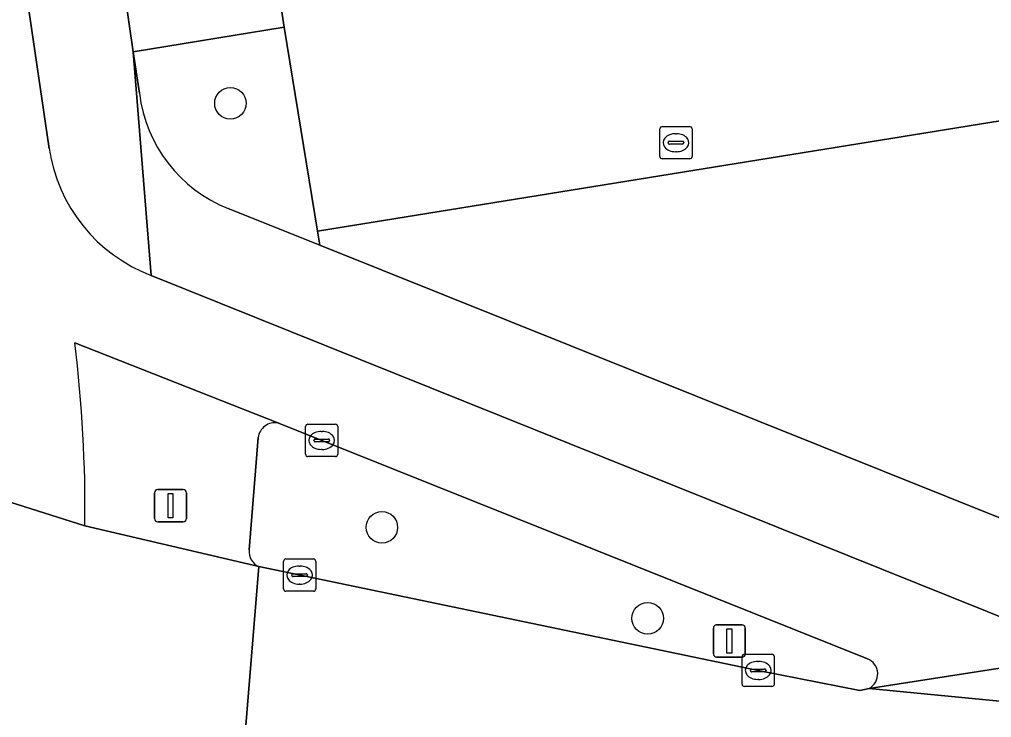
# Model space of a CAD drawing. Extents: x 163008 to 163854, y 382777 to 383982.
# Drawn here: x 163201.11 to 163231.27, y 383272.16 to 383293.81 of the extents above; entities that cross this region are included whole.
import ezdxf

# ---------------------------------------------------------------- set-up
doc = ezdxf.new("R2010")
doc.units = 0
for name, color, linetype in [('IMGEO_Boom', 7, 'Continuous'), ('IMGEO_Fietspad_gesloten', 7, 'Continuous'), ('IMGEO_Groenvoorziening', 7, 'Continuous'), ('IMGEO_Haag', 7, 'Continuous'), ('IMGEO_Kolk', 7, 'Continuous'), ('IMGEO_Parkeervlak_halfverhard', 7, 'Continuous'), ('IMGEO_Rijbaan_lokaal_gesloten', 7, 'Continuous'), ('IMGEO_Rijbaan_lokaal_open', 7, 'Continuous'), ('IMGEO_Verkeersbordpaal', 7, 'Continuous'), ('IMGEO_Verkeerseiland_groen', 7, 'Continuous'), ('IMGEO_Verkeersregelinstallatiepaal', 7, 'Continuous'), ('IMGEO_Voetpad_open', 7, 'Continuous')]:
    doc.layers.add(name, color=color, linetype=linetype)

msp = doc.modelspace()

# ---------------------------------------------------------------- linework, layer by layer
at = {"layer": 'IMGEO_Boom'}
for centre in [(163207.653, 383291.208), (163212.352, 383278.061), (163220.599, 383275.239)]:
    msp.add_circle(centre, 0.489, dxfattribs=at)
at = {"layer": 'IMGEO_Fietspad_gesloten'}
for points in [[(163202.024, 383289.81), (163200.928, 383297.28), (163197.963, 383296.894), (163197.948, 383296.66), (163198.641, 383292.097), (163199.075, 383289.153)], [(163233.301, 383274.579), (163205.198, 383285.869)], [(163202.823, 383283.781), (163209.129, 383281.299), (163227.417, 383273.988)], [(163199.336, 383279.308), (163203.137, 383278.103)], [(163227.474, 383273.065), (163234.855, 383274.215)]]:
    msp.add_lwpolyline(points, dxfattribs=at)
for centre, radius, start, end in [((163206.99, 383290.561), 5.022, 188.5961, 249.0984), ((163160.601, 383278.598), 42.539, 359.3328, 6.9978), ((163227.228, 383273.513), 0.511, 298.7958, 68.2719)]:
    msp.add_arc(centre, radius, start, end, dxfattribs=at)
at = {"layer": 'IMGEO_Groenvoorziening'}
for points in [[(163209.321, 383293.567), (163204.638, 383292.807), (163204.827, 383291.518)], [(163207.587, 383287.945), (163210.431, 383286.806), (163210.358, 383287.248), (163209.321, 383293.567)]]:
    msp.add_lwpolyline(points, dxfattribs=at)
msp.add_arc((163209.219, 383292.058), 4.425, 187.0091, 248.3602, dxfattribs=at)
at = {"layer": 'IMGEO_Haag'}
msp.add_lwpolyline([(163207.587, 383287.945), (163210.431, 383286.806), (163210.358, 383287.248), (163209.321, 383293.567), (163204.638, 383292.807), (163204.827, 383291.518)], dxfattribs=at)
msp.add_arc((163209.219, 383292.058), 4.425, 187.0091, 248.3602, dxfattribs=at)
at = {"layer": 'IMGEO_Kolk'}
for p, q in [((163220.979, 383289.561), (163220.979, 383290.413)), ((163221.054, 383290.487), (163221.906, 383290.487)), ((163221.98, 383290.413), (163221.98, 383289.561)), ((163221.467, 383290.267), (163221.492, 383290.267)), ((163221.238, 383289.981), (163221.238, 383289.993)), ((163221.676, 383289.944), (163221.278, 383289.944)), ((163221.281, 383290.03), (163221.679, 383290.03)), ((163221.722, 383289.993), (163221.722, 383289.981)), ((163221.49, 383289.707), (163221.465, 383289.707)), ((163221.906, 383289.487), (163221.054, 383289.487)), ((163209.985, 383280.331), (163209.985, 383281.183)), ((163210.06, 383281.257), (163210.912, 383281.257)), ((163210.986, 383281.183), (163210.986, 383280.331)), ((163210.244, 383280.751), (163210.244, 383280.763)), ((163210.287, 383280.8), (163210.685, 383280.8)), ((163210.473, 383281.037), (163210.498, 383281.037)), ((163210.728, 383280.763), (163210.728, 383280.751)), ((163210.682, 383280.714), (163210.284, 383280.714)), ((163210.496, 383280.477), (163210.471, 383280.477)), ((163210.912, 383280.257), (163210.06, 383280.257)), ((163209.299, 383276.155), (163209.299, 383277.007)), ((163209.374, 383277.081), (163210.226, 383277.081)), ((163209.787, 383276.861), (163209.812, 383276.861)), ((163210.3, 383277.007), (163210.3, 383276.155)), ((163209.558, 383276.575), (163209.558, 383276.587)), ((163209.996, 383276.538), (163209.598, 383276.538)), ((163209.601, 383276.624), (163209.999, 383276.624)), ((163210.042, 383276.587), (163210.042, 383276.575)), ((163209.81, 383276.301), (163209.785, 383276.301)), ((163210.226, 383276.081), (163209.374, 383276.081)), ((163223.605, 383274.126), (163224.457, 383274.126)), ((163223.53, 383273.2), (163223.53, 383274.052)), ((163224.018, 383273.906), (163224.043, 383273.906)), ((163224.531, 383274.052), (163224.531, 383273.2)), ((163223.789, 383273.62), (163223.789, 383273.632)), ((163224.227, 383273.583), (163223.829, 383273.583)), ((163223.832, 383273.669), (163224.23, 383273.669)), ((163224.273, 383273.632), (163224.273, 383273.62)), ((163224.041, 383273.346), (163224.016, 383273.346)), ((163224.457, 383273.126), (163223.605, 383273.126))]:
    msp.add_line(p, q, dxfattribs=at)
for points in [[(163220.979, 383289.561), (163220.979, 383290.413)], [(163221.054, 383290.487), (163221.906, 383290.487)], [(163221.98, 383290.413), (163221.98, 383289.561)], [(163221.906, 383289.487), (163221.054, 383289.487)], [(163209.985, 383280.331), (163209.985, 383281.183)], [(163210.06, 383281.257), (163210.912, 383281.257)], [(163210.986, 383281.183), (163210.986, 383280.331)], [(163210.912, 383280.257), (163210.06, 383280.257)], [(163209.299, 383276.155), (163209.299, 383277.007)], [(163209.374, 383277.081), (163210.226, 383277.081)], [(163210.3, 383277.007), (163210.3, 383276.155)], [(163210.226, 383276.081), (163209.374, 383276.081)], [(163223.605, 383274.126), (163224.457, 383274.126)], [(163223.53, 383273.2), (163223.53, 383274.052)], [(163224.531, 383274.052), (163224.531, 383273.2)], [(163224.457, 383273.126), (163223.605, 383273.126)]]:
    msp.add_lwpolyline(points, dxfattribs=at)
for centre, radius, start, end in [((163221.056, 383290.411), 0.0765, 91.552, 178.448), ((163221.056, 383290.411), 0.0765, 91.552, 178.448), ((163221.904, 383290.411), 0.0765, 1.552, 88.448), ((163221.904, 383290.411), 0.0765, 1.552, 88.448), ((163221.278, 383289.99), 0.0403, 85.8775, 175.7526), ((163221.275, 383289.98), 0.0366, 178.938, 274.7102), ((163221.679, 383289.987), 0.043, 264.8664, 352.4533), ((163221.683, 383289.992), 0.0386, 1.7309, 96.639), ((163221.056, 383289.563), 0.0765, 181.552, 268.448), ((163221.056, 383289.563), 0.0765, 181.552, 268.448), ((163221.904, 383289.563), 0.0765, 271.552, 358.448), ((163221.904, 383289.563), 0.0765, 271.552, 358.448), ((163210.062, 383281.181), 0.0765, 91.552, 178.448), ((163210.062, 383281.181), 0.0765, 91.552, 178.448), ((163210.91, 383281.181), 0.0765, 1.552, 88.448), ((163210.91, 383281.181), 0.0765, 1.552, 88.448), ((163210.284, 383280.76), 0.0403, 85.8775, 175.7526), ((163210.281, 383280.75), 0.0366, 178.938, 274.7102), ((163210.685, 383280.757), 0.043, 264.8664, 352.4533), ((163210.689, 383280.762), 0.0386, 1.7309, 96.639), ((163210.062, 383280.333), 0.0765, 181.552, 268.448), ((163210.062, 383280.333), 0.0765, 181.552, 268.448), ((163210.91, 383280.333), 0.0765, 271.552, 358.448), ((163210.91, 383280.333), 0.0765, 271.552, 358.448), ((163209.376, 383277.005), 0.0765, 91.552, 178.448), ((163209.376, 383277.005), 0.0765, 91.552, 178.448), ((163210.224, 383277.005), 0.0765, 1.552, 88.448), ((163210.224, 383277.005), 0.0765, 1.552, 88.448), ((163209.598, 383276.584), 0.0403, 85.8775, 175.7526), ((163209.595, 383276.574), 0.0366, 178.938, 274.7102), ((163209.999, 383276.581), 0.043, 264.8664, 352.4533), ((163210.003, 383276.586), 0.0386, 1.7309, 96.639), ((163209.376, 383276.157), 0.0765, 181.552, 268.448), ((163209.376, 383276.157), 0.0765, 181.552, 268.448), ((163210.224, 383276.157), 0.0765, 271.552, 358.448), ((163210.224, 383276.157), 0.0765, 271.552, 358.448), ((163223.607, 383274.05), 0.0765, 91.552, 178.448), ((163223.607, 383274.05), 0.0765, 91.552, 178.448), ((163224.455, 383274.05), 0.0765, 1.552, 88.448), ((163224.455, 383274.05), 0.0765, 1.552, 88.448), ((163223.829, 383273.629), 0.0403, 85.8775, 175.7526), ((163223.826, 383273.619), 0.0366, 178.938, 274.7102), ((163224.23, 383273.626), 0.043, 264.8664, 352.4533), ((163224.234, 383273.631), 0.0386, 1.7309, 96.639), ((163223.607, 383273.202), 0.0765, 181.552, 268.448), ((163223.607, 383273.202), 0.0765, 181.552, 268.448), ((163224.455, 383273.202), 0.0765, 271.552, 358.448), ((163224.455, 383273.202), 0.0765, 271.552, 358.448)]:
    msp.add_arc(centre, radius, start, end, dxfattribs=at)
for centre, major_axis, ratio, start_param, end_param in [((163221.466, 383289.987), (-0.387, 0.002), 0.722429, 4.712389, 7.853982), ((163221.491, 383289.987), (-0.39, 0.002), 0.717154, 1.570796, 4.712389), ((163210.472, 383280.757), (-0.387, 0.002), 0.722429, 4.712389, 7.853982), ((163210.497, 383280.757), (-0.39, 0.002), 0.717154, 1.570796, 4.712389), ((163209.786, 383276.581), (-0.387, 0.002), 0.722429, 4.712389, 7.853982), ((163209.811, 383276.581), (-0.39, 0.002), 0.717154, 1.570796, 4.712389), ((163224.017, 383273.626), (-0.387, 0.002), 0.722429, 4.712389, 7.853982), ((163224.042, 383273.626), (-0.39, 0.002), 0.717154, 1.570796, 4.712389)]:
    msp.add_ellipse(centre, major_axis=major_axis, ratio=ratio, start_param=start_param, end_param=end_param, dxfattribs=at)
at = {"layer": 'IMGEO_Parkeervlak_halfverhard'}
msp.add_lwpolyline([(163233.745, 383277.464), (163233.807, 383277.447), (163233.87, 383277.431), (163231.919, 383290.725), (163210.358, 383287.248), (163210.431, 383286.806)], close=True, dxfattribs=at)
at = {"layer": 'IMGEO_Rijbaan_lokaal_gesloten'}
msp.add_lwpolyline([(163208.533, 383276.844), (163203.137, 383278.103), (163199.336, 383279.308), (163199.484, 383271.101), (163203.098, 383270.743), (163207.976, 383270.027)], close=True, dxfattribs=at)
for points in [[(163250, 383269.985), (163249.883, 383270.032), (163237.866, 383271.533), (163232.372, 383272.587), (163227.474, 383273.065), (163227.18, 383273.004), (163224.031, 383273.626), (163208.533, 383276.844), (163207.976, 383270.027), (163218.428, 383267.937), (163219.417, 383267.79)], [(163234.855, 383274.215), (163227.474, 383273.065), (163232.372, 383272.587)]]:
    msp.add_lwpolyline(points, dxfattribs=at)
at = {"layer": 'IMGEO_Rijbaan_lokaal_open'}
msp.add_lwpolyline([(163209.321, 383293.567), (163210.358, 383287.248), (163231.919, 383290.725), (163233.555, 383291.767), (163238.641, 383291.287), (163238.685, 383291.68), (163239.267, 383297.262), (163239.357, 383298.129), (163234.446, 383298.587), (163229.454, 383296.513), (163216.105, 383294.476), (163215.602, 383298.476), (163202.14, 383388.145), (163205.008, 383388.541), (163214.019, 383389.896), (163215.316, 383390.105), (163214.391, 383396.806), (163201.42, 383398.14), (163195.429, 383398.72), (163194.437, 383392.642), (163194.239, 383391.448), (163194.718, 383388.353), (163194.782, 383387.944), (163208.685, 383297.697)], close=True, dxfattribs=at)
at = {"layer": 'IMGEO_Verkeersbordpaal'}
for p, q in [((163222.74, 383275.04), (163223.53, 383275.04)), ((163223.53, 383275.04), (163222.74, 383275.04)), ((163222.64, 383274.14), (163222.64, 383274.94)), ((163222.64, 383274.94), (163222.64, 383274.14)), ((163223.63, 383274.94), (163223.63, 383274.14)), ((163223.63, 383274.14), (163223.63, 383274.94)), ((163223.53, 383274.04), (163222.74, 383274.04)), ((163222.74, 383274.04), (163223.53, 383274.04))]:
    msp.add_line(p, q, dxfattribs=at)
msp.add_lwpolyline([(163223.06, 383274.915), (163223.21, 383274.915), (163223.21, 383274.165), (163223.06, 383274.165), (163223.06, 383274.915)], dxfattribs=at)
for centre, start, end in [((163222.74, 383274.94), 90, 180), ((163222.74, 383274.94), 90, 180), ((163223.53, 383274.94), 0, 90), ((163223.53, 383274.94), 360, 90), ((163222.74, 383274.14), 180, 270), ((163222.74, 383274.14), 180, 270), ((163223.53, 383274.14), 270, 0), ((163223.53, 383274.14), 270, 0)]:
    msp.add_arc(centre, 0.1, start, end, dxfattribs=at)
at = {"layer": 'IMGEO_Verkeerseiland_groen'}
for points in [[(163227.417, 383273.988), (163209.129, 383281.299)], [(163208.512, 383280.842), (163208.236, 383277.359)], [(163208.533, 383276.844), (163224.031, 383273.626), (163227.18, 383273.004), (163227.474, 383273.065)]]:
    msp.add_lwpolyline(points, dxfattribs=at)
for centre, radius, start, end in [((163209.04, 383280.775), 0.532, 80.3387, 172.7146), ((163208.739, 383277.306), 0.506, 173.9789, 245.9651), ((163227.228, 383273.513), 0.511, 298.7958, 68.2719)]:
    msp.add_arc(centre, radius, start, end, dxfattribs=at)
at = {"layer": 'IMGEO_Verkeersregelinstallatiepaal'}
for p, q in [((163205.296, 383278.331), (163205.296, 383279.131)), ((163205.296, 383279.131), (163205.296, 383278.331)), ((163205.396, 383279.231), (163206.186, 383279.231)), ((163206.186, 383279.231), (163205.396, 383279.231)), ((163206.286, 383279.131), (163206.286, 383278.331)), ((163206.286, 383278.331), (163206.286, 383279.131)), ((163206.186, 383278.231), (163205.396, 383278.231)), ((163205.396, 383278.231), (163206.186, 383278.231))]:
    msp.add_line(p, q, dxfattribs=at)
msp.add_lwpolyline([(163205.716, 383279.106), (163205.866, 383279.106), (163205.866, 383278.356), (163205.716, 383278.356), (163205.716, 383279.106)], dxfattribs=at)
for centre, start, end in [((163205.396, 383279.131), 90, 180), ((163205.396, 383279.131), 90, 180), ((163206.186, 383279.131), 0, 90), ((163206.186, 383279.131), 360, 90), ((163205.396, 383278.331), 180, 270), ((163205.396, 383278.331), 180, 270), ((163206.186, 383278.331), 270, 0), ((163206.186, 383278.331), 270, 0)]:
    msp.add_arc(centre, 0.1, start, end, dxfattribs=at)
at = {"layer": 'IMGEO_Voetpad_open'}
for points in [[(163186.629, 383392.895), (163198.684, 383313.676), (163199.961, 383303.882), (163200.928, 383297.28), (163202.024, 383289.81)], [(163205.198, 383285.869), (163204.638, 383292.807), (163204.031, 383296.956), (163203.383, 383301.381), (163190.596, 383387.318)], [(163204.827, 383291.518), (163204.638, 383292.807), (163205.198, 383285.869), (163233.301, 383274.579)], [(163210.431, 383286.806), (163207.587, 383287.945)], [(163233.87, 383277.431), (163233.807, 383277.447), (163233.745, 383277.464), (163210.431, 383286.806)], [(163209.129, 383281.299), (163202.823, 383283.781)], [(163208.236, 383277.359), (163208.512, 383280.842)], [(163203.137, 383278.103), (163208.533, 383276.844)]]:
    msp.add_lwpolyline(points, dxfattribs=at)
msp.add_lwpolyline([(163204.638, 383292.807), (163209.321, 383293.567), (163208.685, 383297.697), (163204.031, 383296.956)], close=True, dxfattribs=at)
for centre, radius, start, end in [((163209.219, 383292.058), 4.425, 187.0091, 248.3602), ((163206.99, 383290.561), 5.022, 188.5961, 249.0984), ((163160.601, 383278.598), 42.539, 359.3328, 6.9978), ((163209.04, 383280.775), 0.532, 80.3387, 172.7146), ((163208.739, 383277.306), 0.506, 173.9789, 245.9651)]:
    msp.add_arc(centre, radius, start, end, dxfattribs=at)

doc.saveas('drawing.dxf')
